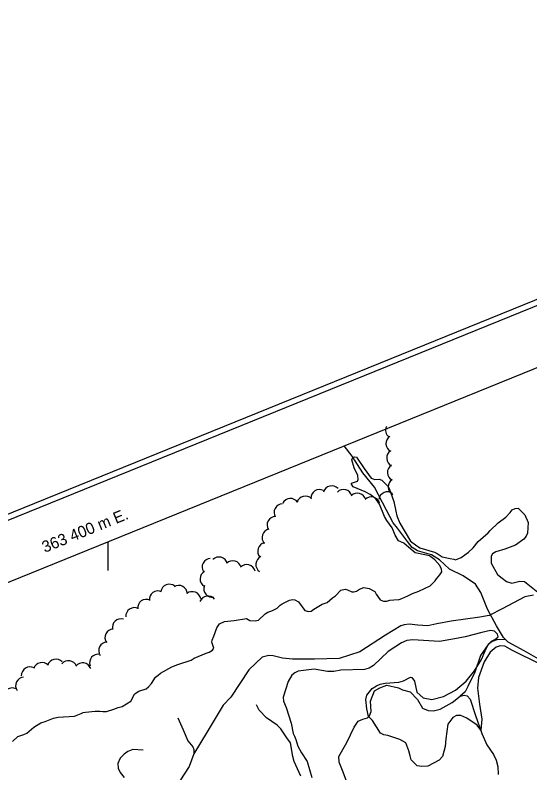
# Model space of a CAD drawing. Extents: x 362852 to 366875, y 5563573 to 5566479.
# Drawn here: x 363367.7 to 363546.8, y 5565215.6 to 5565479.3 of the extents above; entities that cross this region are included whole.
import ezdxf

# ---------------------------------------------------------------- set-up
doc = ezdxf.new("R2010")
doc.units = 0
for name, color, linetype in [('Niveau 2', 7, 'Continuous'), ('Niveau 22', 7, 'Continuous'), ('Niveau 4', 7, 'Continuous'), ('Niveau 44', 7, 'Continuous'), ('Niveau 60', 7, 'Continuous'), ('Niveau 61', 7, 'Continuous')]:
    doc.layers.add(name, color=color, linetype=linetype)

msp = doc.modelspace()

# ---------------------------------------------------------------- linework, layer by layer
at = {"layer": 'Niveau 2'}
for points in [[(363506.95, 5565292.21), (363504.72, 5565294.09), (363502.95, 5565295.61), (363501.14, 5565296.35), (363500, 5565298.31), (363498.9, 5565300.93), (363497, 5565303.51), (363496.26, 5565304.83), (363494.47, 5565309.1), (363493.17, 5565310.99), (363491.22, 5565312.5), (363489.5, 5565313.47), (363485.28, 5565315.15), (363484.8, 5565316.14), (363484.8, 5565316.45), (363486.82, 5565317.17), (363487.06, 5565317.77), (363486.94, 5565319.1), (363485.67, 5565321.83), (363484.84, 5565324.55), (363485.26, 5565325.35), (363485.95, 5565325.64), (363486.51, 5565325.5), (363489.12, 5565321.52), (363491.59, 5565318.17), (363492.91, 5565317.72), (363494.35, 5565317.88), (363495.28, 5565317.46), (363496.26, 5565316.62), (363497.49, 5565315.32), (363498.02, 5565314.22), (363499.5, 5565310.08), (363500.22, 5565306.74), (363500.49, 5565305.04), (363501.54, 5565302.54), (363505.3, 5565296.28), (363507.05, 5565294.94), (363508.52, 5565293.99), (363513.6, 5565292.49), (363514.6, 5565292.03), (363516.29, 5565290.86), (363519.12, 5565290.23), (363520.35, 5565289.99), (363520.98, 5565289.82)], [(363520.98, 5565289.82), (363522.87, 5565290.55), (363525.48, 5565292.39), (363527.06, 5565294), (363528.89, 5565296.21), (363532.27, 5565299.19), (363533, 5565300), (363535.82, 5565302.69), (363538.43, 5565304.66), (363539.98, 5565306.19), (363540.7, 5565307.18), (363541.68, 5565307.66), (363542.72, 5565307.72), (363545.14, 5565305.4), (363546.25, 5565302.74), (363546.06, 5565299.02), (363545.55, 5565298), (363544.79, 5565296.99), (363541.85, 5565294.88), (363538.13, 5565293.44), (363534.94, 5565292.54), (363533.86, 5565291.84), (363533.31, 5565291.04), (363533.41, 5565288.58), (363535.54, 5565284.71), (363537.16, 5565283.38), (363538.66, 5565282.19), (363540.59, 5565281.62), (363543.3, 5565282.32), (363544.96, 5565282.26), (363546.11, 5565281.31), (363550.73, 5565277.61)], [(363505.94, 5565278.05), (363508.22, 5565278.89), (363512.12, 5565280.78), (363513.87, 5565282.45), (363514.33, 5565283.14), (363515.54, 5565284.59), (363516.19, 5565285.55), (363516.13, 5565286.47), (363515.49, 5565287.83), (363513.73, 5565289.79), (363511.88, 5565291.2), (363508.02, 5565292.03), (363506.95, 5565292.21)], [(363366.7, 5565226.6), (363368.57, 5565228.26), (363370.69, 5565229.03), (363371.72, 5565229.4), (363374.2, 5565231.57), (363376.6, 5565233.01), (363378.08, 5565233.51), (363381.04, 5565234.68), (363382.61, 5565234.97), (363388.31, 5565235.42), (363390.62, 5565236.32), (363391.37, 5565236.64), (363392.15, 5565236.71), (363395.49, 5565237.11), (363397.15, 5565237.06), (363398.25, 5565236.96), (363399.48, 5565237.03), (363401.99, 5565237.77), (363403.5, 5565238.34), (363404.92, 5565238.69), (363407.93, 5565240.64), (363409.19, 5565242.99), (363409.78, 5565243.54), (363410.77, 5565244.02), (363413.34, 5565244.91), (363414.11, 5565245.61), (363415.12, 5565246.79), (363416.55, 5565248.89), (363417.43, 5565249.64), (363418.22, 5565250.28), (363422.23, 5565252.53), (363424.28, 5565253.33), (363428.89, 5565254.88), (363429.94, 5565255.51), (363434.2, 5565257.3), (363435.18, 5565257.65), (363436.34, 5565258.32), (363436.83, 5565259.09), (363436.19, 5565261.08), (363436.24, 5565261.85), (363436.81, 5565263.16), (363437.84, 5565266.1), (363438.83, 5565267.46), (363440.52, 5565268.35), (363443.96, 5565268.67), (363448.18, 5565269.37), (363449.4, 5565268.69), (363451.18, 5565268.5), (363452.36, 5565268.81), (363454.73, 5565270.93), (363455.6, 5565271.54), (363457.01, 5565272.07), (363458.93, 5565273), (363459.91, 5565273.98), (363460.61, 5565274.52), (363463.18, 5565275.73), (363464.28, 5565275.94), (363465.08, 5565275.83), (363466.36, 5565275.18), (363468.51, 5565272.13), (363469.73, 5565271.77), (363470.67, 5565271.91), (363471.63, 5565272.62), (363474.56, 5565274.29), (363476.31, 5565274.9), (363478.18, 5565276.56), (363479.19, 5565277.3), (363481.02, 5565279.2), (363482.5, 5565279.57), (363483.36, 5565279.3), (363484.82, 5565278.66), (363485.62, 5565278.68), (363486.49, 5565278.86), (363487.59, 5565279.51), (363489.09, 5565280.14), (363490.93, 5565279.78), (363492.82, 5565278.7), (363493.33, 5565277.78), (363494.76, 5565275.87), (363495.9, 5565275.41)], [(363495.9, 5565275.41), (363497.03, 5565275.38), (363498.12, 5565275.78), (363499.47, 5565275.84), (363501.29, 5565275.98), (363502.27, 5565276.33), (363504.41, 5565277.22), (363505.94, 5565278.05)], [(363505.72, 5565248.88), (363506.72, 5565247.55), (363507.53, 5565243.68), (363509.68, 5565241.7), (363512.7, 5565241.22), (363516.8, 5565242.19), (363520.99, 5565244.44), (363524.64, 5565247.54), (363527.57, 5565251.15), (363529.95, 5565255.04), (363531.29, 5565258.11), (363532.29, 5565260.21), (363533.46, 5565261.46), (363534.69, 5565262.1), (363535.78, 5565262.93), (363535.56, 5565263.91), (363534.51, 5565264.91), (363533.16, 5565265.15), (363530.13, 5565264.45), (363524.34, 5565263.02), (363521.29, 5565262.37), (363515.35, 5565261.32), (363506.12, 5565261.96), (363504.05, 5565261.66), (363502.16, 5565260.93), (363497.48, 5565257.9), (363492.42, 5565252.95), (363490.86, 5565252.05), (363489.3, 5565251.58), (363481.07, 5565251.33), (363478.56, 5565250.9), (363476.43, 5565250.88), (363471.72, 5565251.67), (363466.16, 5565251.03), (363464.98, 5565250.41), (363464.03, 5565249.69), (363462.74, 5565247.4), (363460.98, 5565242.02), (363461.12, 5565240.64), (363462.06, 5565238.4), (363463.75, 5565232.9), (363464.42, 5565229.36), (363464.95, 5565228.39), (363465.37, 5565227.25), (363466.07, 5565224.98), (363467.37, 5565222.64), (363469.32, 5565219.63), (363470.94, 5565213.98)], [(363550.39, 5565253.52), (363540.81, 5565258.27), (363538.11, 5565259.77), (363536.46, 5565259.83), (363535.06, 5565259.43), (363533, 5565257.63), (363530.94, 5565254.32), (363528.97, 5565248.86), (363528.65, 5565245.15), (363529.3, 5565239.59), (363530.12, 5565234.36), (363529.81, 5565230.47), (363528.5, 5565232.24), (363524.85, 5565234.66), (363522.84, 5565235.57), (363521.34, 5565235.56), (363519.98, 5565234.93), (363518.34, 5565232.55), (363517.59, 5565227.47), (363517.32, 5565224.85), (363516.47, 5565221.36), (363515.21, 5565220.02), (363511.27, 5565217.92), (363509.27, 5565217.9), (363507.6, 5565218.14), (363505.51, 5565220.15), (363505.18, 5565221.52), (363504.7, 5565223.26), (363503.72, 5565226.04), (363501.54, 5565227.2), (363497.39, 5565228.59), (363496.03, 5565228.83), (363494.81, 5565229.51), (363492.06, 5565233.81), (363490.72, 5565235.2), (363490.13, 5565237.95), (363489.78, 5565241.19), (363490.08, 5565242.7), (363492, 5565245), (363493.43, 5565245.92), (363494.69, 5565246.51), (363496.47, 5565246.88), (363501.23, 5565247.19), (363502.84, 5565247.67), (363505.26, 5565248.94), (363505.72, 5565248.88)]]:
    msp.add_lwpolyline(points, dxfattribs=at)
at = {"layer": 'Niveau 22'}
for points in [[(363549.7, 5565255.28), (363544.84, 5565258.06), (363539.29, 5565261.12), (363538.45, 5565261.96), (363537.66, 5565262.76), (363535.23, 5565266.75), (363532.07, 5565272.63), (363529.81, 5565278.46), (363527.92, 5565281.3), (363523.58, 5565284.18), (363518.82, 5565286.58), (363515.41, 5565289.79), (363512.55, 5565291.54), (363507.69, 5565292.95), (363505.9, 5565294.08), (363504.25, 5565296.21), (363500.82, 5565300.79), (363499.26, 5565302.7), (363496.92, 5565307.11), (363492.76, 5565315.08), (363488.68, 5565320.01), (363484.93, 5565325.83), (363482.24, 5565329.49)], [(363538.45, 5565261.96), (363535.67, 5565262.01), (363533.72, 5565261.32), (363532.29, 5565260.35), (363529.61, 5565256.47), (363527.63, 5565250.65), (363525.3, 5565245.69), (363524.35, 5565243.89), (363522.6, 5565242.3)], [(363483.04, 5565212.79), (363481.87, 5565215.85), (363480.5, 5565219.41), (363480.33, 5565221.29), (363483.1, 5565226.22), (363485.69, 5565231.51), (363487.07, 5565233.58), (363488.7, 5565234.32), (363490.28, 5565234.74), (363490.97, 5565235.47), (363491.57, 5565237.03), (363491.31, 5565240.61), (363492.75, 5565244.15), (363494.56, 5565245.24), (363497.06, 5565246.16), (363501.15, 5565245.25), (363502.51, 5565244.58), (363505.14, 5565243.89), (363507.72, 5565241.13), (363509.51, 5565238.15), (363511.4, 5565237.38), (363513.3, 5565237.18), (363515.57, 5565237.86), (363519.79, 5565240.07), (363522.6, 5565242.3), (363524.02, 5565242.65), (363525.07, 5565242.4), (363526.08, 5565241.32), (363527.9, 5565235.63), (363530.17, 5565229.3), (363531.9, 5565225.37), (363534.17, 5565222), (363535.1, 5565220.06), (363535.7, 5565217.82), (363535.78, 5565215.1)], [(363467.17, 5565214.49), (363464.81, 5565219.63), (363464.33, 5565221.37), (363463.51, 5565226.08), (363462.22, 5565227.8), (363460.21, 5565230.98), (363458.84, 5565232.24), (363455.2, 5565234.79), (363452.66, 5565237.47), (363451.64, 5565239.3)]]:
    msp.add_lwpolyline(points, dxfattribs=at)
at = {"layer": 'Niveau 4'}
for points in [[(363548.14, 5565277.52), (363545.05, 5565276.95), (363537.23, 5565272.78), (363532.68, 5565270.41), (363529.48, 5565269.79), (363519.43, 5565268.43), (363514.5, 5565267.48), (363511.27, 5565266.78), (363507.9, 5565267.04), (363504.86, 5565267.43), (363503.07, 5565267.2), (363501.95, 5565266.86), (363496.58, 5565263.59), (363487.6, 5565257.81), (363480.47, 5565255.45), (363471.84, 5565255.17), (363464.23, 5565255.2), (363460.69, 5565255.58), (363457.54, 5565256.37), (363455.99, 5565256.48), (363455.01, 5565256.27), (363453.71, 5565255.93), (363448.96, 5565251.45), (363442.75, 5565241.96), (363440.13, 5565239.18), (363434.56, 5565229.96), (363429.93, 5565222.23)], [(363424.3, 5565234.74), (363426.11, 5565230.6), (363427.82, 5565226.81), (363429.47, 5565224.68), (363429.93, 5565223.74), (363429.93, 5565222.23), (363428.27, 5565217.83), (363425.04, 5565212.84), (363421.71, 5565208.3), (363420.49, 5565206.28), (363419.68, 5565203.87), (363417.96, 5565202.07), (363416.02, 5565201.37), (363411.21, 5565201.41)], [(363412.28, 5565223.52), (363408.66, 5565223.76), (363406.93, 5565223.09), (363405.68, 5565222.19), (363404.21, 5565220.76), (363403.41, 5565218.92), (363403.49, 5565217.25), (363404.24, 5565215.75), (363405.58, 5565214.05)]]:
    msp.add_lwpolyline(points, dxfattribs=at)
at = {"layer": 'Niveau 44'}
for centre, start, end in [((363499.61, 5565334.89), 154.4583, 231.7921), ((363499.75, 5565330.25), 124.6067, 244.5846), ((363500.01, 5565325.21), 122.9373, 242.9152), ((363500.27, 5565320.22), 122.9373, 242.9152), ((363500.52, 5565315.22), 122.9373, 242.9152), ((363473.61, 5565311.25), 63.0949, 183.0729), ((363477.87, 5565312.49), 43.1101, 163.088), ((363481.98, 5565311.26), 15.1236, 135.1016), ((363497.24, 5565310.42), 52.7442, 172.7221), ((363463.5, 5565308.13), 33.6314, 153.6094), ((363468.7, 5565308.95), 44.2657, 164.2437), ((363486.81, 5565309.97), 15.1236, 135.1016), ((363491.64, 5565308.69), 15.1236, 135.1016), ((363460.8, 5565306.22), 90.7874, 210.7653), ((363458.35, 5565301.86), 90.7874, 210.7653), ((363456.63, 5565297.51), 102.1518, 222.1297), ((363455.09, 5565292.75), 102.1518, 222.1297), ((363435.74, 5565287.29), 92.6033, 212.5813), ((363438.62, 5565287.75), 14.7829, 134.7609), ((363454.46, 5565288.17), 115.4588, 235.4367), ((363443.44, 5565286.44), 14.7829, 134.7609), ((363448.27, 5565285.12), 14.7829, 134.7609), ((363435.03, 5565283.13), 118.3789, 238.3568), ((363417.4, 5565275.96), 65.7785, 185.7565), ((363421.36, 5565278.28), 51.2861, 171.264), ((363424.62, 5565277.87), 1.8428, 121.8207), ((363436.36, 5565279.74), 159.3017, 279.2797), ((363429.32, 5565275.71), 8.4804, 128.4583), ((363434.8, 5565274.18), 39.2569, 159.2348), ((363413.34, 5565273.04), 65.7785, 185.7565), ((363409.19, 5565270.15), 63.4923, 183.4703), ((363404.53, 5565266.27), 73.8239, 193.8019), ((363401.94, 5565262.73), 94.4456, 214.4235), ((363399.79, 5565258.22), 94.4456, 214.4235), ((363381.87, 5565252.18), 42.9421, 162.92), ((363396.6, 5565253.93), 79.8988, 199.8767), ((363377, 5565251.06), 42.9421, 162.92), ((363386.23, 5565251.7), 21.0818, 141.0597), ((363391.17, 5565250.92), 21.0818, 141.0597), ((363372.83, 5565249.5), 61.5671, 181.545), ((363370.85, 5565245.97), 94.3574, 214.3353), ((363366.63, 5565242.18), 62.5344, 182.5123)]:
    msp.add_arc(centre, 3, start, end, dxfattribs=at)
at = {"layer": 'Niveau 60'}
for points in [[(363470.95, 5563573.17), (366875.21, 5564954.96), (366256.48, 5566479.3), (362852.22, 5565097.5), (363470.95, 5563573.17)], [(363472.05, 5563575.77), (366872.61, 5564956.04), (366255.38, 5566476.69), (362854.83, 5565096.41), (363472.05, 5563575.77)], [(362880.89, 5565085.4), (365762.56, 5566255.07), (366364.73, 5564771.5), (366364.73, 5564771.5), (363483.08, 5563601.82), (362880.89, 5565085.4)]]:
    msp.add_lwpolyline(points, dxfattribs=at)
at = {"layer": 'Niveau 61'}
msp.add_lwpolyline([(363400, 5565286.11), (363400, 5565296.11)], dxfattribs=at)

# ---------------------------------------------------------------- texts
msp.add_text('363 400 m E.', height=4, rotation=22.0922, dxfattribs=at).set_placement((363377.98, 5565292.17))

doc.saveas('drawing.dxf')
